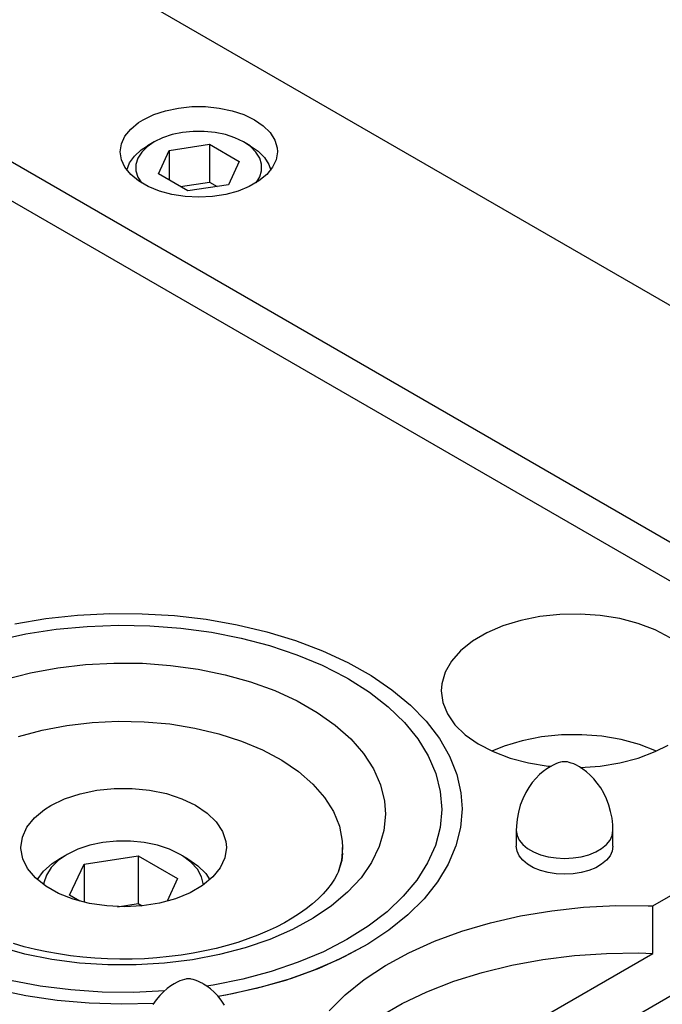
# Model space of a CAD drawing. Header units: inches. Extents: x 3 to 351, y 4 to 271.
# Tile 487 of 530: x 209.68 to 211.34, y 251.62 to 254.16. Entities that reach past the tile are written whole.
import ezdxf

# ---------------------------------------------------------------- set-up
doc = ezdxf.new("R2010")
doc.units = ezdxf.units.IN
doc.header["$LTSCALE"] = 0.5
doc.header["$MEASUREMENT"] = 0
doc.layers.add('DSS', color=7, linetype='Continuous')

msp = doc.modelspace()

# ---------------------------------------------------------------- linework, layer by layer
at = {"layer": 'DSS', "color": 9, "linetype": 'Continuous'}
for p, q in [((207.4184, 255.6997), (212.0853, 253.0053)), ((211.5549, 252.6991), (206.888, 255.3935)), ((210.0242, 253.9178), (210.0549, 253.9281)), ((210.0549, 253.9281), (210.0881, 253.935)), ((210.0881, 253.935), (210.123, 253.9386)), ((210.123, 253.9386), (210.1584, 253.9386)), ((210.1584, 253.9386), (210.1933, 253.935)), ((210.1933, 253.935), (210.2266, 253.9281)), ((210.2266, 253.9281), (210.2572, 253.9178)), ((209.9851, 253.8972), (209.9971, 253.9047)), ((209.9971, 253.9047), (210.0242, 253.9178)), ((210.2572, 253.9178), (210.2843, 253.9047)), ((210.2843, 253.9047), (210.3071, 253.889)), ((209.9498, 253.8619), (209.9648, 253.8804)), ((209.9648, 253.8804), (209.9851, 253.8972)), ((210.3071, 253.889), (210.3248, 253.8713)), ((209.9407, 253.8421), (209.9498, 253.8619)), ((210.3248, 253.8713), (210.3369, 253.8521)), ((210.3369, 253.8521), (210.3431, 253.832)), ((209.9376, 253.8218), (209.9407, 253.8421)), ((210.3431, 253.832), (210.3438, 253.8218)), ((209.9407, 253.8014), (209.9376, 253.8218)), ((209.9498, 253.7817), (209.9407, 253.8014)), ((210.3408, 253.8014), (210.3316, 253.7817)), ((210.3438, 253.8218), (210.3408, 253.8014)), ((209.9648, 253.7631), (209.9498, 253.7817)), ((210.3316, 253.7817), (210.3166, 253.7631)), ((209.9851, 253.7464), (209.9648, 253.7631)), ((210.0102, 253.7319), (209.9851, 253.7464)), ((210.2963, 253.7464), (210.2713, 253.7319)), ((210.3166, 253.7631), (210.2963, 253.7464)), ((210.0392, 253.7202), (210.0102, 253.7319)), ((210.2713, 253.7319), (210.2423, 253.7202)), ((210.0712, 253.7116), (210.0392, 253.7202)), ((210.1054, 253.7063), (210.0712, 253.7116)), ((210.1407, 253.7045), (210.1054, 253.7063)), ((210.176, 253.7063), (210.1407, 253.7045)), ((210.2102, 253.7116), (210.176, 253.7063)), ((210.2423, 253.7202), (210.2102, 253.7116)), ((209.8273, 252.6236), (209.9106, 252.6278)), ((209.9106, 252.6278), (209.9943, 252.6275)), ((209.9943, 252.6275), (210.0775, 252.6225)), ((209.6647, 252.6014), (209.7451, 252.6147)), ((209.7451, 252.6147), (209.8273, 252.6236)), ((210.0775, 252.6225), (210.1595, 252.613)), ((210.1595, 252.613), (210.2395, 252.599)), ((209.6935, 252.575), (209.7718, 252.5872)), ((209.7718, 252.5872), (209.8518, 252.5948)), ((209.8518, 252.5948), (209.9327, 252.5979)), ((209.9327, 252.5979), (210.0138, 252.5964)), ((210.0138, 252.5964), (210.0942, 252.5902)), ((210.0942, 252.5902), (210.1731, 252.5795)), ((210.1731, 252.5795), (210.2499, 252.5644)), ((210.2395, 252.599), (210.3169, 252.5807)), ((210.3169, 252.5807), (210.3909, 252.5582)), ((209.6177, 252.5584), (209.6935, 252.575)), ((210.2499, 252.5644), (210.3237, 252.545)), ((210.3909, 252.5582), (210.4608, 252.5317)), ((210.3237, 252.545), (210.3938, 252.5215)), ((210.4608, 252.5317), (210.526, 252.5014)), ((210.3938, 252.5215), (210.4596, 252.4941)), ((210.526, 252.5014), (210.586, 252.4677)), ((210.4596, 252.4941), (210.5204, 252.4631)), ((210.5204, 252.4631), (210.5279, 252.4589)), ((210.5279, 252.4589), (210.5823, 252.4242)), ((210.586, 252.4677), (210.64, 252.4309)), ((210.5823, 252.4242), (210.6306, 252.3865)), ((210.64, 252.4309), (210.6878, 252.3913)), ((210.6306, 252.3865), (210.6722, 252.3464)), ((210.6878, 252.3913), (210.7287, 252.3492)), ((209.7992, 252.3385), (209.8651, 252.3464)), ((209.8651, 252.3464), (209.9321, 252.3496)), ((209.9321, 252.3496), (209.9993, 252.3483)), ((209.9993, 252.3483), (210.0658, 252.3424)), ((210.6722, 252.3464), (210.7068, 252.304)), ((210.7287, 252.3492), (210.7626, 252.305)), ((209.6746, 252.3096), (209.7354, 252.3262)), ((209.7354, 252.3262), (209.7992, 252.3385)), ((210.0658, 252.3424), (210.1306, 252.3319)), ((210.1306, 252.3319), (210.1928, 252.3171)), ((210.1928, 252.3171), (210.2515, 252.2982)), ((210.2515, 252.2982), (210.3058, 252.2753)), ((210.7068, 252.304), (210.7339, 252.2599)), ((210.7626, 252.305), (210.7889, 252.2592)), ((210.3058, 252.2753), (210.3552, 252.2489)), ((210.3552, 252.2489), (210.3987, 252.2193)), ((210.7339, 252.2599), (210.7534, 252.2144)), ((210.7889, 252.2592), (210.8076, 252.2121)), ((211.0815, 252.2444), (211.0798, 252.2441)), ((211.0826, 252.2445), (211.0815, 252.2444)), ((211.0834, 252.2446), (211.0826, 252.2445)), ((211.084, 252.2447), (211.0834, 252.2446)), ((211.0844, 252.2447), (211.084, 252.2447)), ((211.0849, 252.2447), (211.0844, 252.2447)), ((211.0852, 252.2447), (211.0849, 252.2447)), ((211.0856, 252.2447), (211.0852, 252.2447)), ((211.0859, 252.2448), (211.0856, 252.2447)), ((211.0862, 252.2448), (211.0859, 252.2448)), ((211.0865, 252.2448), (211.0862, 252.2448)), ((211.0868, 252.2448), (211.0865, 252.2448)), ((211.0871, 252.2448), (211.0868, 252.2448)), ((211.0874, 252.2447), (211.0871, 252.2448)), ((211.0878, 252.2447), (211.0874, 252.2447)), ((211.0882, 252.2447), (211.0878, 252.2447)), ((211.0886, 252.2447), (211.0882, 252.2447)), ((211.0891, 252.2447), (211.0886, 252.2447)), ((211.0898, 252.2446), (211.0891, 252.2447)), ((211.0911, 252.2445), (211.0898, 252.2446)), ((211.0936, 252.2441), (211.0911, 252.2445)), ((210.3987, 252.2193), (210.4358, 252.1869)), ((211.0312, 252.2195), (211.0218, 252.2113)), ((211.0403, 252.2264), (211.0312, 252.2195)), ((211.0489, 252.2319), (211.0403, 252.2264)), ((211.0568, 252.2361), (211.0489, 252.2319)), ((211.0639, 252.2393), (211.0568, 252.2361)), ((211.0702, 252.2417), (211.0639, 252.2393)), ((211.0759, 252.2433), (211.0702, 252.2417)), ((211.0798, 252.2441), (211.0759, 252.2433)), ((211.0984, 252.243), (211.0936, 252.2441)), ((211.1038, 252.2413), (211.0984, 252.243)), ((211.11, 252.2389), (211.1038, 252.2413)), ((211.1172, 252.2356), (211.11, 252.2389)), ((211.1231, 252.2324), (211.1172, 252.2356)), ((211.1251, 252.2312), (211.1231, 252.2324)), ((211.1338, 252.2256), (211.1251, 252.2312)), ((211.1429, 252.2186), (211.1338, 252.2256)), ((210.7534, 252.2144), (210.7651, 252.1681)), ((210.8076, 252.2121), (210.8184, 252.1642)), ((211.0123, 252.2017), (211.003, 252.1907)), ((211.0218, 252.2113), (211.0123, 252.2017)), ((211.1524, 252.2102), (211.1429, 252.2186)), ((211.1618, 252.2004), (211.1524, 252.2102)), ((211.171, 252.1892), (211.1618, 252.2004)), ((209.8336, 252.1618), (209.8768, 252.171)), ((209.8768, 252.171), (209.9221, 252.1757)), ((209.9221, 252.1757), (209.9682, 252.1758)), ((209.9682, 252.1758), (210.0136, 252.1713)), ((210.0136, 252.1713), (210.0569, 252.1624)), ((210.4358, 252.1869), (210.4661, 252.1522)), ((210.7651, 252.1681), (210.7688, 252.1213)), ((210.9943, 252.1784), (210.9863, 252.1651)), ((211.003, 252.1907), (210.9943, 252.1784)), ((211.1797, 252.1768), (211.171, 252.1892)), ((211.1877, 252.1631), (211.1797, 252.1768)), ((209.7584, 252.1314), (209.7937, 252.1485)), ((209.7937, 252.1485), (209.8336, 252.1618)), ((210.0569, 252.1624), (210.097, 252.1492)), ((210.097, 252.1492), (210.1325, 252.1323)), ((210.4661, 252.1522), (210.489, 252.1157)), ((210.8184, 252.1642), (210.8213, 252.1231)), ((210.9784, 252.149), (210.9719, 252.132)), ((210.9863, 252.1651), (210.9784, 252.149)), ((211.1948, 252.1484), (211.1877, 252.1631)), ((211.2008, 252.1327), (211.1948, 252.1484)), ((209.7159, 252.0993), (209.7421, 252.1211)), ((209.7421, 252.1211), (209.7584, 252.1314)), ((210.1325, 252.1323), (210.1624, 252.1121)), ((210.7688, 252.1213), (210.7645, 252.0746)), ((210.8213, 252.1231), (210.8173, 252.0748)), ((210.9719, 252.132), (210.967, 252.1145)), ((211.2055, 252.1163), (211.2008, 252.1327)), ((209.6965, 252.0751), (209.7159, 252.0993)), ((210.1624, 252.1121), (210.1858, 252.0892)), ((210.489, 252.1157), (210.5042, 252.0779)), ((210.9636, 252.0965), (210.9618, 252.0784)), ((210.967, 252.1145), (210.9636, 252.0965)), ((211.209, 252.0991), (211.2055, 252.1163)), ((211.211, 252.0815), (211.209, 252.0991)), ((209.6846, 252.0494), (209.6965, 252.0751)), ((210.1858, 252.0892), (210.2021, 252.0643)), ((210.5042, 252.0779), (210.5116, 252.0393)), ((210.7645, 252.0746), (210.7523, 252.0283)), ((210.8173, 252.0748), (210.8053, 252.027)), ((210.9618, 252.0784), (210.9615, 252.0669)), ((210.9615, 252.0669), (210.9615, 252.0261)), ((211.2115, 252.0669), (211.211, 252.0815)), ((211.2115, 252.0261), (211.2115, 252.0669)), ((209.6806, 252.023), (209.6846, 252.0494)), ((210.2021, 252.0643), (210.2106, 252.0382)), ((209.6807, 252.0204), (209.6806, 252.023)), ((209.6854, 251.9939), (209.6807, 252.0204)), ((210.2119, 252.023), (210.2079, 251.9965)), ((210.2106, 252.0382), (210.2119, 252.023)), ((210.5123, 252.023), (210.5093, 251.9895)), ((210.5116, 252.0393), (210.5123, 252.023)), ((210.5123, 252.0059), (210.5123, 252.023)), ((210.7523, 252.0283), (210.7322, 251.9829)), ((210.8053, 252.027), (210.7855, 251.9801)), ((209.698, 251.9684), (209.6854, 251.9939)), ((210.2079, 251.9965), (210.196, 251.9708)), ((210.5123, 252.0081), (210.5106, 251.9892)), ((209.7181, 251.9444), (209.698, 251.9684)), ((210.196, 251.9708), (210.1767, 251.9467)), ((210.5106, 251.9892), (210.5011, 251.9591)), ((210.5093, 251.9895), (210.5013, 251.959)), ((210.7322, 251.9829), (210.7045, 251.9389)), ((210.7855, 251.9801), (210.758, 251.9345)), ((209.745, 251.9229), (209.7181, 251.9444)), ((210.1767, 251.9467), (210.1504, 251.9248)), ((210.4918, 251.9414), (210.4833, 251.9285)), ((210.4988, 251.9543), (210.4918, 251.9414)), ((210.5011, 251.9591), (210.4988, 251.9543)), ((210.7045, 251.9389), (210.6694, 251.8967)), ((209.778, 251.9043), (209.745, 251.9229)), ((210.1504, 251.9248), (210.118, 251.9059)), ((210.4733, 251.9157), (210.4619, 251.9028)), ((210.4833, 251.9285), (210.4733, 251.9157)), ((210.758, 251.9345), (210.7231, 251.8906)), ((209.816, 251.8893), (209.778, 251.9043)), ((209.858, 251.8783), (209.816, 251.8893)), ((210.0804, 251.8906), (210.0387, 251.8792)), ((210.118, 251.9059), (210.0804, 251.8906)), ((210.449, 251.89), (210.4346, 251.8772)), ((210.4619, 251.9028), (210.449, 251.89)), ((210.6694, 251.8967), (210.6273, 251.8567)), ((210.7231, 251.8906), (210.6811, 251.8489)), ((209.9026, 251.8717), (209.858, 251.8783)), ((209.9485, 251.8696), (209.9026, 251.8717)), ((209.9943, 251.8721), (209.9485, 251.8696)), ((210.0387, 251.8792), (209.9943, 251.8721)), ((210.4187, 251.8646), (210.4013, 251.8523)), ((210.4346, 251.8772), (210.4187, 251.8646)), ((210.3824, 251.8402), (210.3621, 251.8285)), ((210.4013, 251.8523), (210.3824, 251.8402)), ((210.6273, 251.8567), (210.5785, 251.8193)), ((210.6811, 251.8489), (210.6324, 251.8096)), ((210.3404, 251.8172), (210.3174, 251.8064)), ((210.3621, 251.8285), (210.3404, 251.8172)), ((210.5785, 251.8193), (210.5236, 251.7848)), ((210.2678, 251.7866), (210.2413, 251.7776)), ((210.2932, 251.7962), (210.2678, 251.7866)), ((210.3174, 251.8064), (210.2932, 251.7962)), ((210.6324, 251.8096), (210.5775, 251.7732)), ((209.6895, 251.7665), (209.6615, 251.7744)), ((209.7183, 251.7594), (209.6895, 251.7665)), ((210.1853, 251.762), (210.156, 251.7554)), ((210.2137, 251.7694), (210.1853, 251.762)), ((210.2413, 251.7776), (210.2137, 251.7694)), ((210.5236, 251.7848), (210.4632, 251.7536)), ((210.5775, 251.7732), (210.5167, 251.74)), ((209.748, 251.753), (209.7183, 251.7594)), ((209.7783, 251.7476), (209.748, 251.753)), ((209.8092, 251.743), (209.7783, 251.7476)), ((209.8406, 251.7394), (209.8092, 251.743)), ((209.8723, 251.7367), (209.8406, 251.7394)), ((209.9043, 251.735), (209.8723, 251.7367)), ((210.0007, 251.7355), (209.9686, 251.7344)), ((210.0326, 251.7377), (210.0007, 251.7355)), ((210.0641, 251.7407), (210.0326, 251.7377)), ((210.0953, 251.7447), (210.0641, 251.7407)), ((210.126, 251.7496), (210.0953, 251.7447)), ((210.156, 251.7554), (210.126, 251.7496)), ((210.4632, 251.7536), (210.3976, 251.7261)), ((210.5167, 251.74), (210.4508, 251.7103)), ((209.9364, 251.7342), (209.9043, 251.735)), ((209.9686, 251.7344), (209.9364, 251.7342)), ((210.3976, 251.7261), (210.3277, 251.7023)), ((210.4508, 251.7103), (210.3802, 251.6844)), ((210.3277, 251.7023), (210.2541, 251.6827)), ((210.3802, 251.6844), (210.3057, 251.6625)), ((209.7309, 251.6647), (209.6538, 251.6792)), ((209.8101, 251.6547), (209.7309, 251.6647)), ((210.0681, 251.665), (210.0589, 251.6582)), ((210.0767, 251.6705), (210.0681, 251.665)), ((210.0845, 251.6748), (210.0767, 251.6705)), ((210.0916, 251.678), (210.0845, 251.6748)), ((210.0979, 251.6803), (210.0916, 251.678)), ((210.1037, 251.682), (210.0979, 251.6803)), ((210.1075, 251.6828), (210.1037, 251.682)), ((210.1093, 251.6831), (210.1075, 251.6828)), ((210.1104, 251.6832), (210.1093, 251.6831)), ((210.1111, 251.6833), (210.1104, 251.6832)), ((210.1117, 251.6833), (210.1111, 251.6833)), ((210.1122, 251.6834), (210.1117, 251.6833)), ((210.1126, 251.6834), (210.1122, 251.6834)), ((210.1129, 251.6834), (210.1126, 251.6834)), ((210.1133, 251.6834), (210.1129, 251.6834)), ((210.1136, 251.6834), (210.1133, 251.6834)), ((210.1139, 251.6834), (210.1136, 251.6834)), ((210.1142, 251.6834), (210.1139, 251.6834)), ((210.1145, 251.6834), (210.1142, 251.6834)), ((210.1148, 251.6834), (210.1145, 251.6834)), ((210.1152, 251.6834), (210.1148, 251.6834)), ((210.1155, 251.6834), (210.1152, 251.6834)), ((210.1159, 251.6834), (210.1155, 251.6834)), ((210.1163, 251.6834), (210.1159, 251.6834)), ((210.1169, 251.6833), (210.1163, 251.6834)), ((210.1175, 251.6833), (210.1169, 251.6833)), ((210.1188, 251.6831), (210.1175, 251.6833)), ((210.1213, 251.6827), (210.1188, 251.6831)), ((210.1261, 251.6816), (210.1213, 251.6827)), ((210.1315, 251.68), (210.1261, 251.6816)), ((210.1378, 251.6776), (210.1315, 251.68)), ((210.1449, 251.6743), (210.1378, 251.6776)), ((210.1508, 251.6711), (210.1449, 251.6743)), ((210.1528, 251.6699), (210.1508, 251.6711)), ((210.1615, 251.6642), (210.1528, 251.6699)), ((210.1775, 251.6673), (210.1609, 251.6646)), ((210.1707, 251.6572), (210.1615, 251.6642)), ((210.2541, 251.6827), (210.1775, 251.6673)), ((210.3057, 251.6625), (210.2278, 251.6448)), ((209.6931, 251.6395), (209.6143, 251.6557)), ((209.7743, 251.6277), (209.6931, 251.6395)), ((209.8907, 251.6493), (209.8101, 251.6547)), ((209.9718, 251.6484), (209.8907, 251.6493)), ((210.0526, 251.6522), (209.9718, 251.6484)), ((210.04, 251.6403), (210.0308, 251.6293)), ((210.0495, 251.65), (210.04, 251.6403)), ((210.0589, 251.6582), (210.0495, 251.65)), ((210.1801, 251.6488), (210.1707, 251.6572)), ((210.1896, 251.639), (210.1801, 251.6488)), ((210.1988, 251.6279), (210.1896, 251.639)), ((210.2278, 251.6448), (210.1904, 251.6379)), ((209.857, 251.6205), (209.7743, 251.6277)), ((209.9405, 251.6179), (209.857, 251.6205)), ((210.024, 251.6199), (209.9405, 251.6179)), ((210.0308, 251.6293), (210.022, 251.6171)), ((210.2075, 251.6154), (210.1988, 251.6279))]:
    msp.add_line(p, q, dxfattribs=at)
at = {"layer": 'DSS', "color": 190, "linetype": 'Continuous'}
for p, q in [((211.5337, 252.6109), (206.8668, 255.3053)), ((211.3142, 251.8718), (213.3366, 253.0394)), ((209.8273, 252.6236), (209.9106, 252.6278)), ((209.9106, 252.6278), (209.9943, 252.6275)), ((209.9943, 252.6275), (210.0775, 252.6225)), ((211.1266, 252.6265), (211.0743, 252.6255)), ((211.1787, 252.6228), (211.1266, 252.6265)), ((209.6647, 252.6014), (209.7451, 252.6147)), ((209.7451, 252.6147), (209.8273, 252.6236)), ((210.0775, 252.6225), (210.1595, 252.613)), ((210.1595, 252.613), (210.2395, 252.599)), ((210.9733, 252.61), (210.927, 252.5958)), ((211.0228, 252.62), (210.9733, 252.61)), ((211.0743, 252.6255), (211.0228, 252.62)), ((211.2291, 252.6147), (211.1787, 252.6228)), ((211.2768, 252.6021), (211.2291, 252.6147)), ((211.3207, 252.5856), (211.2768, 252.6021)), ((210.2395, 252.599), (210.3169, 252.5807)), ((210.3169, 252.5807), (210.3909, 252.5582)), ((210.8851, 252.5777), (210.8483, 252.5561)), ((210.927, 252.5958), (210.8851, 252.5777)), ((211.3597, 252.5654), (211.3207, 252.5856)), ((210.3909, 252.5582), (210.4608, 252.5317)), ((210.8483, 252.5561), (210.8177, 252.5315)), ((210.4608, 252.5317), (210.526, 252.5014)), ((210.8177, 252.5315), (210.7939, 252.5046)), ((210.526, 252.5014), (210.586, 252.4677)), ((210.7939, 252.5046), (210.7775, 252.4759)), ((210.7775, 252.4759), (210.7689, 252.446)), ((210.586, 252.4677), (210.64, 252.4309)), ((210.64, 252.4309), (210.6878, 252.3913)), ((210.7689, 252.446), (210.7675, 252.4282)), ((210.7675, 252.4282), (210.7715, 252.3981)), ((210.7715, 252.3981), (210.7834, 252.3686)), ((210.6878, 252.3913), (210.7287, 252.3492)), ((210.7287, 252.3492), (210.7626, 252.305)), ((210.7834, 252.3686), (210.8029, 252.3405)), ((210.8029, 252.3405), (210.8295, 252.3145)), ((210.7626, 252.305), (210.7889, 252.2592)), ((210.8295, 252.3145), (210.8628, 252.2911)), ((210.9769, 252.299), (210.9304, 252.2851)), ((211.0266, 252.3087), (210.9769, 252.299)), ((211.0782, 252.3139), (211.0266, 252.3087)), ((211.1306, 252.3145), (211.0782, 252.3139)), ((211.1826, 252.3105), (211.1306, 252.3145)), ((211.2328, 252.302), (211.1826, 252.3105)), ((211.2803, 252.2891), (211.2328, 252.302)), ((210.8628, 252.2911), (210.9018, 252.2709)), ((210.9304, 252.2851), (210.8986, 252.2723)), ((210.9018, 252.2709), (210.9456, 252.2543)), ((211.2769, 252.2543), (211.3208, 252.2709)), ((211.3238, 252.2723), (211.2803, 252.2891)), ((211.3208, 252.2709), (211.3543, 252.2879)), ((210.7889, 252.2592), (210.8076, 252.2121)), ((210.9456, 252.2543), (210.9933, 252.2418)), ((211.2292, 252.2418), (211.2769, 252.2543)), ((210.9933, 252.2418), (211.0438, 252.2336)), ((211.0438, 252.2336), (211.0508, 252.2329)), ((211.1267, 252.23), (211.1788, 252.2336)), ((211.1788, 252.2336), (211.2292, 252.2418)), ((210.8076, 252.2121), (210.8184, 252.1642)), ((210.8184, 252.1642), (210.8213, 252.1231)), ((210.8213, 252.1231), (210.8173, 252.0748)), ((210.8173, 252.0748), (210.8053, 252.027)), ((210.8053, 252.027), (210.7855, 251.9801)), ((210.9634, 252.0136), (210.9615, 252.0261)), ((211.2115, 252.0261), (211.2096, 252.0136)), ((210.969, 252.0014), (210.9634, 252.0136)), ((210.9782, 251.99), (210.969, 252.0014)), ((210.9907, 251.9797), (210.9782, 251.99)), ((211.1947, 251.99), (211.1822, 251.9797)), ((211.2039, 252.0014), (211.1947, 251.99)), ((211.2096, 252.0136), (211.2039, 252.0014)), ((210.7855, 251.9801), (210.758, 251.9345)), ((211.0061, 251.9708), (210.9907, 251.9797)), ((211.024, 251.9636), (211.0061, 251.9708)), ((211.1668, 251.9708), (211.149, 251.9636)), ((211.1822, 251.9797), (211.1668, 251.9708)), ((211.0437, 251.9583), (211.024, 251.9636)), ((211.0648, 251.955), (211.0437, 251.9583)), ((211.0865, 251.9539), (211.0648, 251.955)), ((211.1082, 251.955), (211.0865, 251.9539)), ((211.1292, 251.9583), (211.1082, 251.955)), ((211.149, 251.9636), (211.1292, 251.9583)), ((210.758, 251.9345), (210.7231, 251.8906)), ((210.7231, 251.8906), (210.6811, 251.8489)), ((211.0532, 251.8595), (211.1354, 251.8683)), ((211.1354, 251.8683), (211.2188, 251.8726)), ((211.2188, 251.8726), (211.3024, 251.8722)), ((211.3024, 251.8722), (211.3142, 251.8718)), ((211.3142, 251.7493), (211.3142, 251.8718)), ((210.6811, 251.8489), (210.6324, 251.8096)), ((210.895, 251.8284), (210.9728, 251.8461)), ((210.9728, 251.8461), (211.0532, 251.8595)), ((211.6787, 251.8226), (210.2772, 251.0135)), ((210.8205, 251.8065), (210.895, 251.8284)), ((210.6324, 251.8096), (210.5775, 251.7732)), ((210.7499, 251.7806), (210.8205, 251.8065)), ((210.565, 251.7659), (210.5031, 251.7334)), ((210.5775, 251.7732), (210.565, 251.7659)), ((210.684, 251.7509), (210.7499, 251.7806)), ((210.3815, 251.2108), (211.3142, 251.7493)), ((210.6232, 251.7177), (210.684, 251.7509)), ((211.0301, 251.7336), (211.1119, 251.7438)), ((211.1119, 251.7438), (211.1949, 251.7493)), ((211.1949, 251.7493), (211.2786, 251.7503)), ((211.2786, 251.7503), (211.3142, 251.7493)), ((210.5031, 251.7334), (210.4361, 251.7045)), ((210.5682, 251.6813), (210.6232, 251.7177)), ((210.8734, 251.7001), (210.9504, 251.719)), ((210.9504, 251.719), (211.0301, 251.7336)), ((210.4361, 251.7045), (210.3646, 251.6794)), ((210.7999, 251.677), (210.8734, 251.7001)), ((210.3646, 251.6794), (210.2893, 251.6583)), ((210.5195, 251.642), (210.5682, 251.6813)), ((210.7306, 251.65), (210.7999, 251.677)), ((209.6931, 251.6395), (209.6143, 251.6557)), ((209.7743, 251.6277), (209.6931, 251.6395)), ((210.2109, 251.6415), (210.1904, 251.6379)), ((210.2893, 251.6583), (210.2109, 251.6415)), ((210.4775, 251.6003), (210.5195, 251.642)), ((210.6661, 251.6193), (210.7306, 251.65)), ((209.857, 251.6205), (209.7743, 251.6277)), ((209.9405, 251.6179), (209.857, 251.6205)), ((210.024, 251.6199), (209.9405, 251.6179)), ((210.6069, 251.5851), (210.6661, 251.6193))]:
    msp.add_line(p, q, dxfattribs=at)
at = {"layer": 'DSS', "color": 132, "linetype": 'Continuous'}
for p, q in [((210.1265, 253.8747), (210.0985, 253.8718)), ((210.1549, 253.8747), (210.1265, 253.8747)), ((210.1829, 253.8718), (210.1549, 253.8747)), ((210.0472, 253.858), (210.0255, 253.8475)), ((210.0718, 253.8662), (210.0472, 253.858)), ((210.0985, 253.8718), (210.0718, 253.8662)), ((210.2096, 253.8662), (210.1829, 253.8718)), ((210.2342, 253.858), (210.2096, 253.8662)), ((210.256, 253.8475), (210.2342, 253.858)), ((209.9741, 253.8105), (209.9915, 253.8265)), ((209.9915, 253.8265), (210.0081, 253.8375)), ((210.0072, 253.8349), (209.993, 253.8207)), ((210.0255, 253.8475), (210.0072, 253.8349)), ((210.0255, 253.8475), (210.0081, 253.8375)), ((210.0255, 253.8475), (210.0255, 253.8475)), ((210.0362, 253.7648), (210.0642, 253.8251)), ((210.0642, 253.8251), (210.1687, 253.8413)), ((210.0642, 253.8251), (210.0642, 253.7486)), ((210.1687, 253.8413), (210.2453, 253.7971)), ((210.1687, 253.8413), (210.1687, 253.7433)), ((210.2733, 253.8375), (210.256, 253.8475)), ((210.274, 253.8351), (210.256, 253.8475)), ((210.2733, 253.8375), (210.2943, 253.823)), ((210.2883, 253.8209), (210.274, 253.8351)), ((210.2943, 253.823), (210.3107, 253.8067)), ((209.9617, 253.7931), (209.9741, 253.8105)), ((209.9833, 253.8053), (209.9783, 253.7891)), ((209.993, 253.8207), (209.9833, 253.8053)), ((210.2981, 253.8055), (210.2883, 253.8209)), ((210.3031, 253.7894), (210.2981, 253.8055)), ((210.3107, 253.8067), (210.3218, 253.789)), ((209.9547, 253.7746), (209.9617, 253.7931)), ((209.9783, 253.7891), (209.9783, 253.7727)), ((209.9783, 253.7727), (209.9833, 253.7566)), ((210.2453, 253.7971), (210.2173, 253.7368)), ((210.2983, 253.7568), (210.3031, 253.773)), ((210.3031, 253.773), (210.3031, 253.7894)), ((210.3218, 253.789), (210.3267, 253.7746)), ((209.9833, 253.7566), (209.9928, 253.7414)), ((210.1127, 253.7206), (210.0362, 253.7648)), ((210.2886, 253.7414), (210.2983, 253.7568)), ((210.0935, 253.7317), (210.1687, 253.7433)), ((210.2173, 253.7368), (210.1127, 253.7206)), ((210.1687, 253.7433), (210.188, 253.7322)), ((209.8278, 252.0186), (209.8002, 252.0052)), ((209.8589, 252.029), (209.8278, 252.0186)), ((209.8928, 252.0361), (209.8589, 252.029)), ((209.9283, 252.0397), (209.8928, 252.0361)), ((209.9643, 252.0397), (209.9283, 252.0397)), ((209.9997, 252.0361), (209.9643, 252.0397)), ((210.0336, 252.029), (209.9997, 252.0361)), ((210.0648, 252.0186), (210.0336, 252.029)), ((210.0924, 252.0052), (210.0648, 252.0186)), ((209.7612, 251.9813), (209.7805, 251.9939)), ((209.8002, 252.0052), (209.777, 251.9893)), ((209.8002, 252.0052), (209.7805, 251.9939)), ((209.8002, 252.0052), (209.8002, 252.0052)), ((209.8442, 251.9798), (209.9836, 252.0014)), ((209.9836, 252.0014), (210.0857, 251.9425)), ((209.9836, 252.0014), (209.9836, 251.8781)), ((210.112, 251.9939), (210.0924, 252.0052)), ((210.0982, 252.0017), (210.0924, 252.0052)), ((210.1202, 251.9853), (210.0982, 252.0017)), ((210.112, 251.9939), (210.1383, 251.9758)), ((209.739, 251.9615), (209.7612, 251.9813)), ((209.759, 251.9713), (209.7467, 251.9518)), ((209.777, 251.9893), (209.759, 251.9713)), ((209.8068, 251.8993), (209.8442, 251.9798)), ((209.8442, 251.9798), (209.8442, 251.8814)), ((210.1369, 251.9669), (210.1202, 251.9853)), ((210.1479, 251.947), (210.1369, 251.9669)), ((210.1383, 251.9758), (210.1587, 251.9554)), ((209.7232, 251.9397), (209.739, 251.9615)), ((209.7467, 251.9518), (209.7404, 251.9313)), ((210.0857, 251.9425), (210.0585, 251.884)), ((210.1527, 251.9264), (210.1479, 251.947)), ((210.1587, 251.9554), (210.1694, 251.9397)), ((209.7404, 251.9313), (209.7399, 251.9264)), ((209.833, 251.8843), (209.8068, 251.8993)), ((209.9305, 251.8699), (209.9836, 251.8781)), ((209.9836, 251.8781), (209.994, 251.8721))]:
    msp.add_line(p, q, dxfattribs=at)
at = {"layer": 'DSS', "color": 96, "linetype": 'Continuous'}
for p, q in [((209.848, 252.4961), (209.9212, 252.5)), ((209.9212, 252.5), (209.9948, 252.4993)), ((209.9948, 252.4993), (210.0678, 252.4939)), ((209.6386, 252.4576), (209.7058, 252.4748)), ((209.7058, 252.4748), (209.7759, 252.4877)), ((209.7759, 252.4877), (209.848, 252.4961)), ((210.0678, 252.4939), (210.1393, 252.4841)), ((210.1393, 252.4841), (210.2086, 252.4697)), ((210.2086, 252.4697), (210.2747, 252.4512)), ((210.2747, 252.4512), (210.337, 252.4286)), ((210.337, 252.4286), (210.3947, 252.4022)), ((210.3947, 252.4022), (210.447, 252.3724)), ((210.447, 252.3724), (210.4935, 252.3395)), ((210.4935, 252.3395), (210.5335, 252.3038)), ((210.5335, 252.3038), (210.5666, 252.2659)), ((210.5666, 252.2659), (210.5923, 252.2261)), ((210.5923, 252.2261), (210.6104, 252.1849)), ((210.6104, 252.1849), (210.6206, 252.1429)), ((210.6206, 252.1429), (210.6231, 252.1095)), ((210.6231, 252.1095), (210.6191, 252.0671)), ((210.6191, 252.0671), (210.6072, 252.0252)), ((210.9615, 252.0669), (210.9634, 252.0544)), ((211.2096, 252.0544), (211.2115, 252.0669)), ((211.2115, 252.0669), (211.2115, 252.0669)), ((210.9634, 252.0544), (210.969, 252.0423)), ((210.969, 252.0423), (210.9782, 252.0309)), ((211.1947, 252.0308), (211.2039, 252.0422)), ((211.2039, 252.0422), (211.2096, 252.0544)), ((210.6072, 252.0252), (210.5874, 251.9843)), ((210.9782, 252.0309), (210.9907, 252.0205)), ((210.9907, 252.0205), (211.0061, 252.0116)), ((211.1668, 252.0116), (211.1822, 252.0205)), ((211.1822, 252.0205), (211.1947, 252.0308)), ((211.0061, 252.0116), (211.024, 252.0044)), ((211.024, 252.0044), (211.0437, 251.9991)), ((211.0437, 251.9991), (211.0648, 251.9959)), ((211.0648, 251.9959), (211.0865, 251.9948)), ((211.0865, 251.9948), (211.1082, 251.9959)), ((211.1082, 251.9959), (211.1292, 251.9991)), ((211.1292, 251.9991), (211.149, 252.0044)), ((211.149, 252.0044), (211.1668, 252.0116)), ((210.5874, 251.9843), (210.5601, 251.9449)), ((210.5601, 251.9449), (210.5255, 251.9074)), ((210.5255, 251.9074), (210.4841, 251.8723)), ((210.4841, 251.8723), (210.4363, 251.84)), ((210.4363, 251.84), (210.3828, 251.8109)), ((210.3828, 251.8109), (210.3241, 251.7853)), ((209.6912, 251.7475), (209.6247, 251.7657)), ((210.2609, 251.7635), (210.194, 251.7459)), ((210.3241, 251.7853), (210.2609, 251.7635)), ((209.7608, 251.7337), (209.6912, 251.7475)), ((210.194, 251.7459), (210.1242, 251.7325)), ((209.8325, 251.7243), (209.7608, 251.7337)), ((209.9056, 251.7194), (209.8325, 251.7243)), ((209.9791, 251.7192), (209.9056, 251.7194)), ((210.0523, 251.7236), (209.9791, 251.7192)), ((210.1242, 251.7325), (210.0523, 251.7236))]:
    msp.add_line(p, q, dxfattribs=at)

doc.saveas('drawing.dxf')
